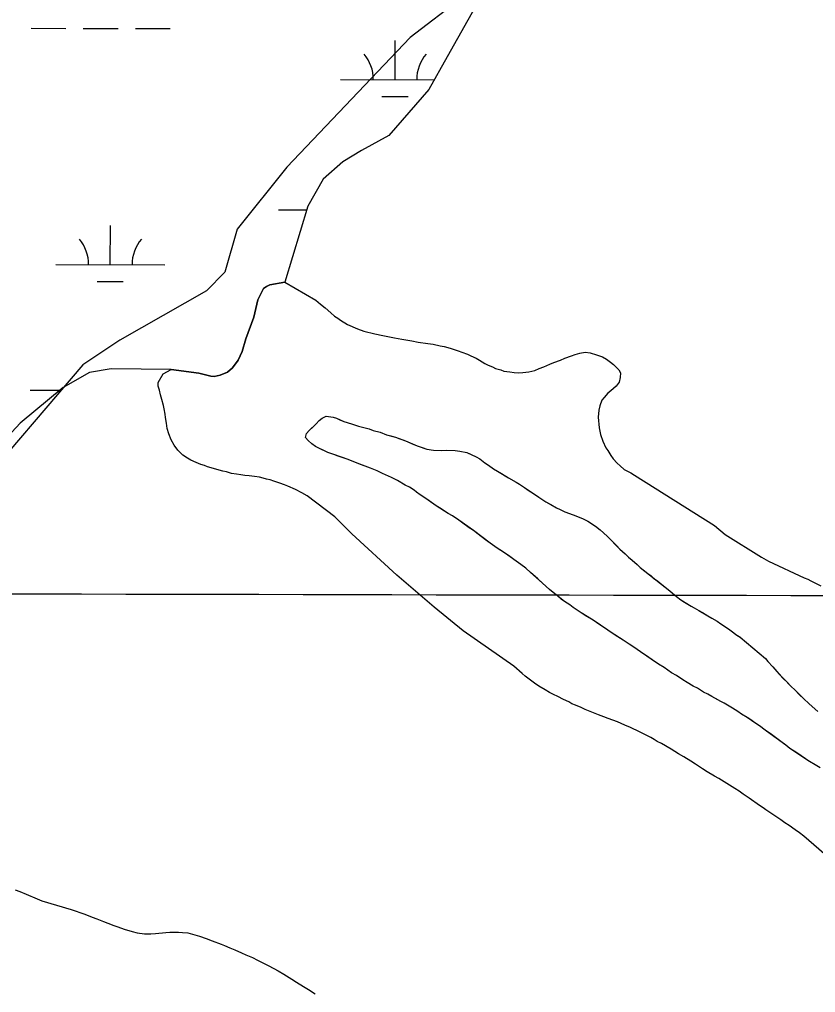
# Model space of a CAD drawing. Extents: x 3180038 to 3217926, y 922069 to 947485.
# Drawn here: x 3210371 to 3211103, y 939217 to 940112 of the extents above; entities that cross this region are included whole.
import ezdxf

# ---------------------------------------------------------------- set-up
doc = ezdxf.new("R2010")
doc.units = 0
for name, color, linetype in [('V-GRID-MAJR', 7, 'Continuous'), ('V-SITE-VEGE', 7, 'Continuous'), ('V-TOPO-SHOR', 7, 'Continuous'), ('V-WETL-SWMP', 7, 'Continuous')]:
    doc.layers.add(name, color=color, linetype=linetype)

msp = doc.modelspace()

# ---------------------------------------------------------------- linework, layer by layer
at = {"layer": 'V-GRID-MAJR'}
msp.add_spline([(3184296.34, 939644.82), (3186905.45, 939637.89), (3192123.65, 939624.61), (3197341.86, 939612.09), (3202560.07, 939600.32), (3207778.28, 939589.32), (3212996.49, 939579.07), (3215605.59, 939574.23)], degree=3, dxfattribs=at)
at = {"layer": 'V-SITE-VEGE'}
for p, q in [((3210826.98, 940169.8), (3210730.41, 940095.91)), ((3210730.41, 940095.91), (3210616.78, 939976.54)), ((3210616.78, 939976.54), (3210571.33, 939919.7)), ((3210571.33, 939919.7), (3210559.97, 939879.91)), ((3210559.97, 939879.91), (3210542.93, 939862.85)), ((3210542.93, 939862.85), (3210503.16, 939840.12)), ((3210503.16, 939840.12), (3210463.39, 939817.38)), ((3210463.39, 939817.38), (3210429.3, 939794.64)), ((3210429.3, 939794.64), (3210361.13, 939715.06))]:
    msp.add_line(p, q, dxfattribs=at)
for points in [[(3210660.14, 939712.39), (3210654.63, 939714.16), (3210646.25, 939718.14), (3210643.38, 939719.63), (3210639.8, 939722.09), (3210636.47, 939725.04), (3210634.1, 939727.96), (3210635.12, 939731.56), (3210637.57, 939734.42), (3210643.93, 939740.59), (3210646.62, 939743.44), (3210649.31, 939745.81), (3210652.95, 939747.45), (3210659.44, 939746.63), (3210662.56, 939745.62), (3210669.27, 939742.63), (3210676.23, 939740.6), (3210682.94, 939738.33), (3210692.54, 939735.77), (3210696.38, 939734.51), (3210702.62, 939732.73), (3210708.61, 939730.48), (3210716.77, 939728.19), (3210725.89, 939724.92), (3210736.9, 939720.18), (3210745.77, 939717.15), (3210751.79, 939716.34), (3210758.77, 939716), (3210763.84, 939716.16), (3210771.79, 939716.04), (3210776.12, 939715.5), (3210782.37, 939714.2), (3210790.98, 939710.22), (3210794.33, 939708.24), (3210799.1, 939704.79), (3210802.44, 939702.57), (3210806.97, 939699.14), (3210810.55, 939696.91), (3210820.83, 939690.97), (3210827.75, 939686.78), (3210830.86, 939685.04), (3210835.39, 939681.84), (3210844.71, 939675.92), (3210848.52, 939673.21), (3210855.2, 939668.78), (3210865.01, 939663.33), (3210868.35, 939661.59), (3210872.66, 939659.6), (3210880.34, 939656.84), (3210888.72, 939653.34), (3210893.74, 939650.85), (3210900.67, 939646.41), (3210904.95, 939642.98), (3210911.38, 939637.34), (3210923.01, 939625.35), (3210928.01, 939620.94), (3210931.09, 939617.76), (3210934.43, 939615.06), (3210938.95, 939611.14), (3210941.8, 939608.45), (3210969.2, 939586.83), (3210971.58, 939584.63), (3210975.39, 939581.68), (3210979.2, 939578.49), (3210988.76, 939572.8), (3210991.63, 939571.32), (3210995.93, 939568.84), (3211004.05, 939563.9), (3211007.63, 939561.92), (3211012.65, 939558.95), (3211015.99, 939556.49), (3211023.15, 939552.05), (3211025.54, 939550.09), (3211030.78, 939546.15), (3211033.89, 939544.42), (3211057.21, 939524.55)], [(3211107.3, 939424.03), (3211102.77, 939426.99), (3211097.51, 939429.96), (3211079.61, 939442.03), (3211075.8, 939444.98), (3211058.15, 939457.78), (3211051.72, 939462.69), (3211047.43, 939465.65), (3211040.26, 939470.33), (3211035.01, 939473.54), (3211031.67, 939476), (3211026.65, 939478.97), (3211019.25, 939483.66), (3211016.14, 939485.15), (3211007.77, 939489.61), (3211003.95, 939491.84), (3211000.12, 939493.82), (3210994.63, 939497.28), (3210990.56, 939499.27), (3210985.07, 939502.72), (3210981, 939504.95), (3210975.28, 939508.89), (3210970.74, 939511.61), (3210963.82, 939516.29), (3210958.8, 939519.5), (3210942.1, 939530.83), (3210936.14, 939535.02), (3210931.84, 939537.73), (3210926.35, 939541.43), (3210915.13, 939548.59), (3210912.03, 939550.8), (3210899.62, 939559.18), (3210896.99, 939560.91), (3210887.68, 939566.59), (3210880.28, 939571.52), (3210877.18, 939573.97), (3210872.17, 939577.18), (3210858.35, 939588.23), (3210852.17, 939594.11), (3210840.99, 939603.91), (3210836.71, 939607.83), (3210832.18, 939611.27), (3210818.11, 939621.12), (3210810.23, 939626.3), (3210803.79, 939630.73), (3210788.53, 939642.29), (3210774.94, 939651.89), (3210769.21, 939655.83), (3210765.15, 939658.06), (3210754.17, 939665.21), (3210743.67, 939672.35), (3210739.61, 939675.31), (3210736.27, 939677.52), (3210733.89, 939679.49), (3210729.59, 939682.2), (3210725.76, 939684.19), (3210718.6, 939688.39), (3210713.09, 939691.13), (3210704.95, 939694.86), (3210699.93, 939697.34), (3210693.7, 939699.85), (3210681.47, 939704.37), (3210673.33, 939707.62), (3210660.14, 939712.39)], [(3211057.21, 939524.55), (3211059.34, 939521.87), (3211063.85, 939516.98), (3211067.4, 939512.59), (3211080.7, 939498.9), (3211084.03, 939495.96), (3211088.53, 939491.31), (3211092.1, 939487.88), (3211097.33, 939482.99), (3211105.18, 939475.88)]]:
    msp.add_lwpolyline(points, dxfattribs=at)
at = {"layer": 'V-TOPO-SHOR'}
for points in [[(3210510.67, 939790.54), (3210535.93, 939787.06), (3210546.96, 939784.2), (3210550.1, 939784.16), (3210555.66, 939785.28), (3210562.2, 939788.08), (3210567.08, 939792.1), (3210572.25, 939799.01), (3210575.74, 939806.92), (3210579.14, 939818.66), (3210586.6, 939838.6), (3210590.18, 939854.55), (3210595.4, 939864.95), (3210598.32, 939866.84), (3210601.23, 939868.24), (3210615.01, 939870.66)], [(3210615.01, 939870.66), (3210643.44, 939854.12), (3210647.97, 939850.68), (3210652.26, 939847.24), (3210657.25, 939842.59), (3210660.82, 939839.4), (3210663.68, 939837.67), (3210666.31, 939835.94), (3210672.76, 939831.99), (3210681.85, 939827.76), (3210687.85, 939825.74), (3210697.93, 939823.18), (3210705.15, 939821.87), (3210715.96, 939819.54), (3210722.69, 939818.48), (3210731.82, 939816.9), (3210737.83, 939815.61), (3210746.49, 939814.51), (3210751.54, 939813.71), (3210758.02, 939812.17), (3210761.63, 939811.64), (3210767.15, 939810.11), (3210774.35, 939807.59), (3210777.7, 939806.34), (3210782.98, 939804.57), (3210786.09, 939803.08), (3210790.88, 939800.84), (3210794.23, 939799.1), (3210799, 939796.14), (3210802.11, 939794.41), (3210805.94, 939792.91), (3210808.82, 939791.42), (3210813.62, 939790.14), (3210816.49, 939788.89), (3210822.02, 939788.33), (3210826.11, 939787.79), (3210829.97, 939787.49), (3210833.83, 939787.67), (3210839.38, 939788.32), (3210844.94, 939789.68), (3210849.06, 939791.3), (3210853.18, 939792.93), (3210858.76, 939795.26), (3210862.4, 939796.89), (3210868.46, 939799.21), (3210872.58, 939800.84), (3210878.64, 939802.92), (3210882.03, 939804.31), (3210886.39, 939805.46), (3210891.22, 939806.35), (3210895.79, 939805.8), (3210901.79, 939804.02), (3210907.07, 939802.01), (3210910.89, 939800.03), (3210914.47, 939797.33), (3210917.33, 939795.11), (3210919.7, 939792.67), (3210922.32, 939790.22), (3210923.72, 939787.31), (3210923.42, 939783.22), (3210922.39, 939778.89), (3210919.92, 939775.07), (3210914.8, 939770.81), (3210912.12, 939768.68), (3210908.69, 939764.87), (3210906.72, 939762.25), (3210904.71, 939756.98), (3210903.69, 939753.14), (3210903.35, 939746.64), (3210904.18, 939736.98), (3210905.29, 939730.7), (3210907.37, 939724.65), (3210910.41, 939718.57), (3210912.06, 939715.9), (3210914.88, 939711.28), (3210917.01, 939708.35), (3210920.8, 939704.2), (3210923.42, 939701.75), (3210927.23, 939698.56), (3210933.21, 939695.34), (3210936.55, 939693.36), (3211010.34, 939646.96), (3211020.1, 939638.86), (3211053.29, 939617.89), (3211059.99, 939614.17), (3211092.53, 939598.75), (3211095.89, 939597.49), (3211098.76, 939596), (3211107.85, 939591.53)], [(3210878.97, 939483.08), (3210876.1, 939484.81), (3210871.31, 939486.81), (3210866.05, 939489.78), (3210862.22, 939491.53), (3210858.39, 939493.27), (3210854.57, 939495.73), (3210848.6, 939499.2), (3210844.78, 939501.9), (3210836.21, 939508.54), (3210833.35, 939510.99), (3210825.73, 939517.61), (3210778.98, 939550.12), (3210752.55, 939571.96), (3210718.03, 939601.39), (3210676.66, 939639.36), (3210667.87, 939648.17), (3210660.92, 939654.88), (3210635.48, 939674.19), (3210630.7, 939677.16), (3210624.72, 939680.14), (3210617.77, 939683.13), (3210614.9, 939684.38), (3210610.34, 939685.9), (3210605.07, 939687.9), (3210601.71, 939688.91), (3210598.11, 939689.69), (3210594.99, 939690.46), (3210591.62, 939691.47), (3210587.3, 939692.02), (3210582.24, 939692.58), (3210578.39, 939693.12), (3210574.55, 939693.65), (3210570.7, 939694.19), (3210566.13, 939694.98), (3210561.33, 939696.26), (3210557.97, 939697.03), (3210552.44, 939698.56), (3210549.32, 939699.33), (3210544.05, 939701.1), (3210541.17, 939702.1), (3210537.81, 939703.11), (3210533.5, 939704.87), (3210528.71, 939707.11), (3210525.6, 939708.84), (3210521.31, 939711.8), (3210516.79, 939716.2), (3210513.25, 939720.83), (3210510.67, 939725.93), (3210508.34, 939731.27), (3210506.97, 939736.35), (3210506.32, 939741.18), (3210505.43, 939746.25), (3210504.99, 939749.4), (3210504.1, 939754.23), (3210503.42, 939757.37), (3210501.82, 939762.94), (3210500.68, 939767.29), (3210499.77, 939771.41), (3210498.63, 939775.28), (3210498.67, 939778.41), (3210503.21, 939786.59), (3210510.67, 939790.54)], [(3210872.17, 939577.18), (3210869.31, 939579.39), (3210865.74, 939582.34), (3210863.36, 939584.3), (3210858.35, 939588.23), (3210852.17, 939594.11), (3210847.65, 939598.03), (3210840.99, 939603.91), (3210836.71, 939607.83), (3210832.18, 939611.27), (3210825.74, 939615.71), (3210821.92, 939618.41), (3210818.11, 939621.12), (3210814.29, 939623.59), (3210810.23, 939626.3), (3210803.79, 939630.73), (3210799.5, 939633.93), (3210792.82, 939639.09), (3210788.53, 939642.29), (3210784.72, 939644.99), (3210778.75, 939649.18), (3210774.94, 939651.89), (3210769.21, 939655.83), (3210765.15, 939658.06), (3210758.7, 939662.25), (3210754.17, 939665.21), (3210747.72, 939669.64), (3210743.67, 939672.35), (3210739.61, 939675.31), (3210736.27, 939677.52), (3210733.89, 939679.49), (3210729.59, 939682.2), (3210725.76, 939684.19), (3210718.6, 939688.39), (3210713.09, 939691.12), (3210704.95, 939694.86), (3210699.93, 939697.34), (3210693.7, 939699.85), (3210685.55, 939702.86), (3210681.47, 939704.37), (3210673.33, 939707.62), (3210664.22, 939710.89), (3210660.14, 939712.39), (3210654.63, 939714.16), (3210651.04, 939715.9), (3210646.25, 939718.14), (3210643.38, 939719.63), (3210639.8, 939722.09), (3210636.47, 939725.04), (3210634.1, 939727.96), (3210635.12, 939731.56), (3210637.57, 939734.42), (3210640.75, 939737.5), (3210643.93, 939740.59), (3210646.62, 939743.44), (3210649.31, 939745.81), (3210652.95, 939747.45), (3210659.44, 939746.63), (3210662.56, 939745.62), (3210666.39, 939743.87), (3210669.27, 939742.63), (3210676.23, 939740.6), (3210679.1, 939739.59), (3210682.94, 939738.33), (3210687.74, 939737.05), (3210692.54, 939735.77), (3210696.38, 939734.51), (3210702.62, 939732.73), (3210708.61, 939730.48), (3210712.45, 939729.45), (3210716.77, 939728.19), (3210720.85, 939726.68), (3210725.89, 939724.92), (3210731.63, 939722.42), (3210736.9, 939720.18), (3210741.46, 939718.66), (3210745.77, 939717.15), (3210751.79, 939716.34), (3210758.77, 939716), (3210763.84, 939716.16), (3210771.79, 939716.04), (3210776.12, 939715.5), (3210782.37, 939714.2), (3210785.72, 939712.71), (3210790.98, 939710.22), (3210794.33, 939708.24), (3210799.1, 939704.79), (3210802.44, 939702.58), (3210806.97, 939699.14), (3210810.55, 939696.91), (3210814.37, 939694.69), (3210820.83, 939690.98), (3210827.75, 939686.78), (3210830.86, 939685.04), (3210835.39, 939681.84), (3210838.98, 939679.62), (3210844.71, 939675.92), (3210848.52, 939673.21), (3210855.2, 939668.78), (3210859.75, 939666.3), (3210865.01, 939663.33)], [(3210865.01, 939663.33), (3210868.35, 939661.59), (3210872.66, 939659.6), (3210880.34, 939656.84), (3210888.72, 939653.34), (3210893.74, 939650.85), (3210900.67, 939646.41), (3210904.95, 939642.98), (3210911.38, 939637.34), (3210914.94, 939633.67), (3210919.93, 939628.53), (3210923.01, 939625.35), (3210928.01, 939620.94), (3210931.09, 939617.76), (3210934.43, 939615.06), (3210938.95, 939611.14), (3210941.8, 939608.45), (3210944.66, 939606.23), (3210948.95, 939602.8), (3210951.81, 939600.59), (3210954.19, 939598.62), (3210958, 939595.67), (3210963.24, 939591.5), (3210969.2, 939586.83), (3210971.58, 939584.63), (3210975.39, 939581.68), (3210979.2, 939578.49), (3210982.54, 939576.51), (3210988.76, 939572.8), (3210991.63, 939571.32), (3210995.93, 939568.84), (3210999.27, 939566.87), (3211004.05, 939563.9), (3211007.63, 939561.92), (3211012.65, 939558.95), (3211015.99, 939556.49), (3211020.29, 939553.78), (3211023.15, 939552.05), (3211025.54, 939550.09), (3211030.78, 939546.15), (3211033.41, 939544.67), (3211033.89, 939544.42), (3211057.21, 939524.55)], [(3211107.3, 939424.03), (3211102.77, 939426.99), (3211097.51, 939429.96), (3211093.93, 939432.42), (3211089.87, 939435.13), (3211085.82, 939437.85), (3211079.61, 939442.03), (3211075.8, 939444.98), (3211070.08, 939449.16), (3211066.26, 939451.87), (3211061.25, 939455.56), (3211058.15, 939457.78), (3211055.53, 939459.74), (3211051.72, 939462.69), (3211047.43, 939465.65), (3211043.61, 939468.11), (3211040.26, 939470.33), (3211035.01, 939473.54), (3211031.67, 939476), (3211026.65, 939478.97), (3211023.55, 939480.95), (3211019.25, 939483.66), (3211016.14, 939485.15), (3211011.12, 939487.88), (3211007.77, 939489.61), (3211003.95, 939491.84), (3211000.12, 939493.82), (3210994.63, 939497.28), (3210990.56, 939499.27), (3210985.07, 939502.72), (3210981, 939504.95), (3210975.28, 939508.89), (3210970.74, 939511.61), (3210963.82, 939516.29), (3210958.8, 939519.5), (3210951.88, 939524.18), (3210947.59, 939527.14), (3210942.1, 939530.83), (3210939.24, 939532.8), (3210936.14, 939535.02), (3210931.84, 939537.73), (3210926.35, 939541.43), (3210921.34, 939544.64), (3210915.13, 939548.59), (3210912.03, 939550.8), (3210907.25, 939554.01), (3210903.91, 939556.22), (3210899.62, 939559.18), (3210896.99, 939560.91), (3210892.93, 939563.38), (3210887.68, 939566.59), (3210884.81, 939568.56), (3210880.28, 939571.52), (3210877.18, 939573.97), (3210872.17, 939577.18)], [(3211057.21, 939524.55), (3211059.34, 939521.87), (3211063.85, 939516.98), (3211067.4, 939512.59), (3211069.78, 939510.15), (3211073.81, 939505.99), (3211076.66, 939503.06), (3211080.7, 939498.9), (3211084.03, 939495.96), (3211088.54, 939491.31), (3211092.1, 939487.88), (3211097.33, 939482.99), (3211105.18, 939475.88)], [(3211122.38, 939335.35), (3211092.4, 939361.35), (3211088.34, 939364.3), (3211084.53, 939367.24), (3211078.81, 939371.19), (3211074.99, 939373.65), (3211071.17, 939376.36), (3211065.68, 939379.82), (3211062.1, 939382.28), (3211057.57, 939385.48), (3211054.94, 939387.21), (3211051.6, 939389.42), (3211042.06, 939396.31), (3211036.57, 939400.01), (3211032.76, 939402.72), (3211028.94, 939405.18), (3211021.53, 939409.63), (3211014.13, 939414.32), (3211010.06, 939416.55), (3211003.61, 939420.5), (3210999.32, 939423.22), (3210992.87, 939427.41), (3210988.58, 939430.37), (3210981.89, 939434.32), (3210977.11, 939437.04), (3210970.42, 939441.24), (3210961.34, 939446.43), (3210957.51, 939448.42), (3210954.64, 939450.15), (3210951.78, 939451.88), (3210946.28, 939454.85), (3210941.25, 939457.09), (3210933.11, 939461.07), (3210927.84, 939463.32), (3210920.9, 939466.31), (3210912.51, 939469.57), (3210908.44, 939471.08), (3210903.64, 939472.84), (3210891.18, 939477.84), (3210887.6, 939479.58), (3210882.33, 939481.83), (3210878.97, 939483.08)], [(3210367.13, 939311.95), (3210371.4, 939310.46), (3210377.28, 939307.92), (3210387.41, 939303.49), (3210391.68, 939301.79), (3210418.5, 939293.84), (3210431.09, 939289.58), (3210437.99, 939286.82), (3210442.25, 939285.33), (3210448.34, 939282.79), (3210452.19, 939281.1), (3210457.67, 939278.98), (3210461.53, 939277.9), (3210467.21, 939275.77), (3210474.73, 939273.62), (3210479.41, 939272.33), (3210485.93, 939271.42), (3210491.84, 939271.53), (3210496.13, 939271.67), (3210505.74, 939272.76), (3210509.21, 939272.91), (3210514.11, 939272.84), (3210517.17, 939273), (3210521.05, 939272.73), (3210525.94, 939272.25), (3210530.21, 939271.17), (3210536.5, 939269.24), (3210542.6, 939267.11), (3210548.28, 939264.98), (3210556.4, 939261.8), (3210559.65, 939260.73), (3210564.51, 939258.42), (3210568.97, 939256.72), (3210575.26, 939253.97), (3210579.31, 939252.08), (3210585.2, 939249.54), (3210590.06, 939247.22), (3210594.92, 939244.7), (3210600.39, 939241.97), (3210608.89, 939237.35), (3210614.16, 939234.42), (3210621.64, 939229.82), (3210625.88, 939226.9), (3210632.36, 939222.92), (3210636.8, 939220.2), (3210643.07, 939216.23)]]:
    msp.add_lwpolyline(points, dxfattribs=at)
at = {"layer": 'V-WETL-SWMP'}
for p, q in [((3210381.65, 940104.29), (3210413.65, 940104.21)), ((3210429.65, 940104.18), (3210461.65, 940104.11)), ((3210477.65, 940104.07), (3210509.65, 940104)), ((3210716.39, 940057.1), (3210716.47, 940093.1)), ((3210666.39, 940057.21), (3210752.58, 940057.02)), ((3210704.35, 940041.7), (3210728.35, 940041.64)), ((3210609.27, 939937.27), (3210635.13, 939937.21)), ((3210454.57, 939886.88), (3210454.65, 939922.88)), ((3210404.57, 939886.99), (3210504.57, 939886.77)), ((3210442.53, 939871.47), (3210466.53, 939871.42)), ((3210380.9, 939771.61), (3210408.46, 939771.55))]:
    msp.add_line(p, q, dxfattribs=at)
for points in [[(3210811.87, 940162.81), (3210764.45, 940078.17), (3210747.5, 940047.93), (3210710.73, 940005.79), (3210685.45, 939991.84), (3210668.34, 939981.35), (3210650.44, 939965.61), (3210636.22, 939940.75), (3210615.01, 939870.66), (3210601.23, 939868.24)], [(3210601.23, 939868.24), (3210598.32, 939866.84), (3210595.4, 939864.95), (3210590.18, 939854.55), (3210586.6, 939838.6), (3210579.14, 939818.66), (3210575.74, 939806.92), (3210572.25, 939799.01), (3210567.08, 939792.1), (3210562.2, 939788.08), (3210555.66, 939785.28), (3210550.1, 939784.16), (3210546.96, 939784.2), (3210535.93, 939787.06), (3210510.67, 939790.54), (3210455.39, 939791.08), (3210435.52, 939787.79), (3210411.2, 939773.82), (3210371.79, 939740.98), (3210314.05, 939679.27)]]:
    msp.add_lwpolyline(points, dxfattribs=at)
for centre, start, end in [((3210661.14, 940057.7), 359.09901, 40.64267), ((3210771.63, 940057.45), 139.09901, 180.64267), ((3210399.33, 939887.48), 359.09901, 40.64267), ((3210509.81, 939887.23), 139.09901, 180.64267)]:
    msp.add_arc(centre, 35.25, start, end, dxfattribs=at)

doc.saveas('drawing.dxf')
